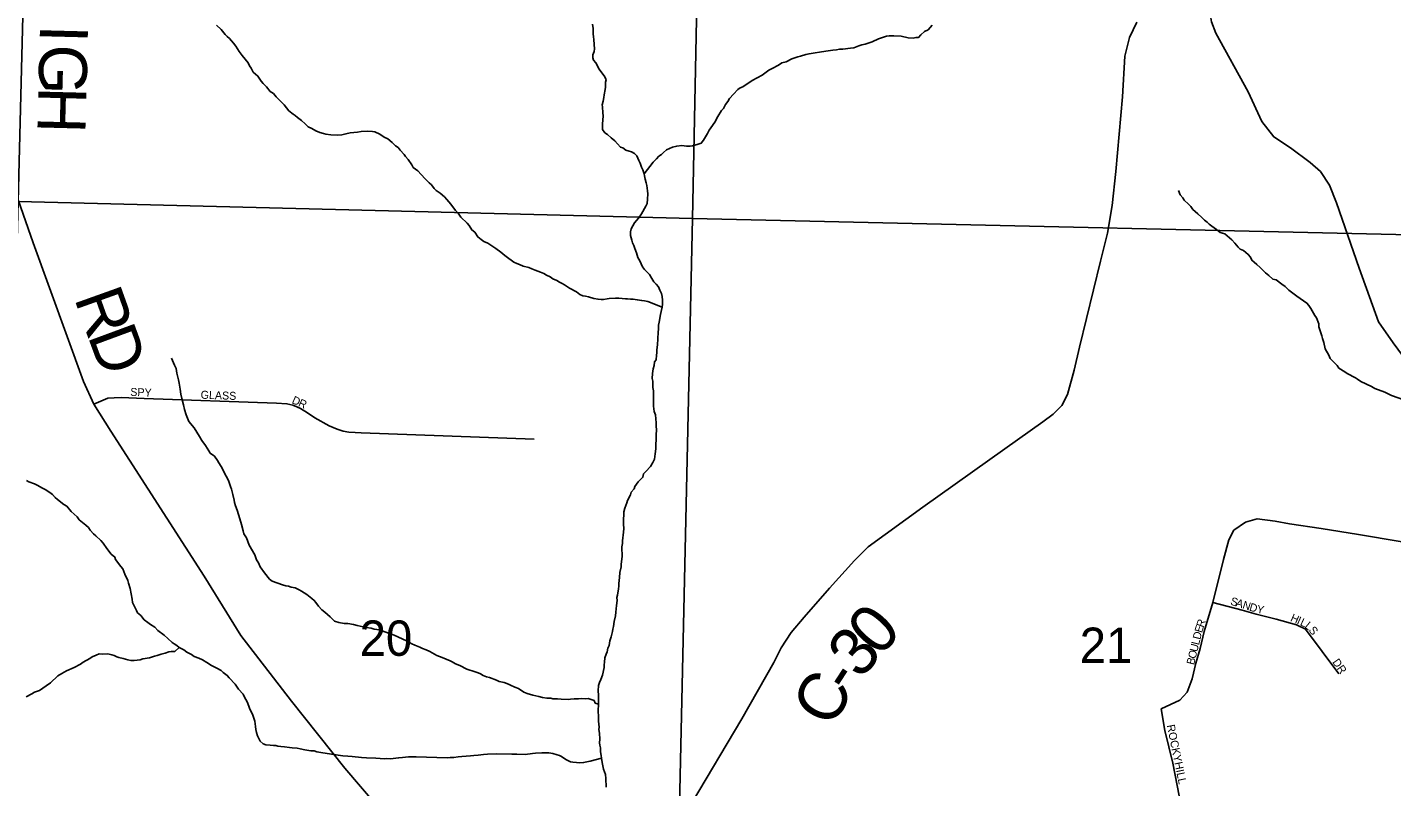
# Model space of a CAD drawing. Extents: x 1310247 to 1552180, y 377264 to 706493.
# Drawn here: x 1350859 to 1359384, y 494468 to 499210 of the extents above; entities that cross this region are included whole.
import ezdxf

# ---------------------------------------------------------------- set-up
doc = ezdxf.new("R2010")
doc.units = 0
for name, color, linetype in [('GM_X_County_Road', 7, 'Continuous'), ('GM_X_County_Road_Text', 7, 'Continuous'), ('GM_X_Minor_River', 7, 'Continuous'), ('GM_X_Section', 7, 'Continuous'), ('GM_X_Section_Text', 7, 'Continuous'), ('GM_X_Township_Road', 7, 'Continuous'), ('GM_X_Township_Subdivision', 7, 'Continuous'), ('GM_X_Township_Subdivision_Text', 7, 'Continuous')]:
    doc.layers.add(name, color=color, linetype=linetype)

msp = doc.modelspace()

# ---------------------------------------------------------------- linework, layer by layer
at = {"layer": 'GM_X_County_Road'}
for points in [[(1355008.6, 494362.8), (1355322.6, 494892.5), (1355524.3, 495242.8), (1355569.3, 495334.9), (1355631.2, 495431.7), (1355711.9, 495526.5), (1355871.2, 495706.7), (1356026.5, 495880.1), (1356112.5, 495965.5), (1356454.7, 496214.2), (1356966.3, 496577.3), (1357204.9, 496746), (1357268.8, 496794.4), (1357321.9, 496848.8), (1357357.6, 496916.1), (1357399.2, 497068), (1357432.8, 497213.2), (1357564.6, 497749.7), (1357609, 497923.8), (1357637.2, 498097.2), (1357659.4, 498309.7), (1357701.7, 498776.1), (1357717.2, 499030.3), (1357746.1, 499147.3), (1357791.1, 499242.8)], [(1350802.4, 498132.2), (1350895.4, 497865.2), (1351209.6, 496998.6), (1351275.3, 496855.9), (1351381.1, 496687), (1351963.3, 495782.3), (1352194, 495411.5), (1352510, 495001.3), (1352843.5, 494583.6), (1353148.9, 494225.5), (1353762.4, 493507.9), (1353878.9, 493359.2)]]:
    msp.add_lwpolyline(points, dxfattribs=at)
at = {"layer": 'GM_X_Minor_River'}
for points in [[(1352463.2, 498725.9), (1352449.6, 498740.3), (1352414.5, 498775.5), (1352397, 498796), (1352377.3, 498808.7), (1352354.1, 498837.5), (1352332.7, 498860.1), (1352321, 498874.5), (1352299.9, 498905.2), (1352270.5, 498930.2), (1352257.1, 498954.7), (1352247.5, 498969), (1352238, 498987.3), (1352201.3, 499034.5), (1352181.9, 499059.2), (1352160.8, 499091.9), (1352147.3, 499110.4), (1352122, 499139.2), (1352108.4, 499153.6), (1352094.7, 499166.1), (1352069.5, 499196.9), (1352040.2, 499223.9)], [(1354401, 499103.3), (1354397.9, 499133.5), (1354396.3, 499149.6), (1354394.9, 499169.6), (1354393.8, 499201.8), (1354390.6, 499230)], [(1354712.6, 498295.7), (1354768.9, 498368.2), (1354789.6, 498389.7), (1354804.1, 498405.3), (1354820.5, 498414.8), (1354832.9, 498428.5), (1354853.4, 498444), (1354890, 498460.9), (1354916.3, 498468.1), (1354948.5, 498471.2), (1354978.6, 498468.3), (1355000.6, 498467.6), (1355014.7, 498469.2), (1355051.2, 498480.2), (1355069.4, 498487.6), (1355084, 498505.2), (1355109.3, 498546.6), (1355120, 498568.4), (1355130.4, 498582.1), (1355155.5, 498617.4), (1355172.6, 498653), (1355195.8, 498690.4), (1355208.2, 498704.1), (1355221, 498727.8), (1355235.6, 498747.4), (1355246.1, 498765.1), (1355271, 498792.5), (1355298, 498821.8), (1355312.3, 498831.4), (1355328.6, 498838.9), (1355387.9, 498877.2), (1355451.1, 498911.5), (1355467.5, 498923), (1355492.1, 498942.3), (1355512.5, 498953.7), (1355553.3, 498974.6), (1355573.7, 498988), (1355600.1, 498995.2), (1355636.7, 499014.2), (1355673.2, 499025.1), (1355689.4, 499030.7), (1355723.8, 499039.7), (1355744, 499045.1), (1355768.2, 499048.4), (1355820.6, 499056.8), (1355863, 499063.6), (1355891.2, 499066.8), (1355915.3, 499070), (1355933.5, 499073.5), (1355953.5, 499072.9), (1356001.9, 499079.5), (1356022.1, 499082.9), (1356054.5, 499094), (1356072.8, 499101.4), (1356093, 499104.8), (1356137.5, 499119.6), (1356176.2, 499138.5), (1356202.5, 499145.7), (1356226.9, 499155), (1356243, 499156.5), (1356273.1, 499157.6), (1356319.2, 499154.2), (1356363.1, 499144.9), (1356393.1, 499142), (1356411.2, 499145.5), (1356427.3, 499147), (1356441.9, 499162.6), (1356464.6, 499184), (1356487, 499195.3), (1356511.8, 499222.7)], [(1354770.7, 496843.9), (1354771.9, 496888), (1354770.7, 496916.1), (1354771.5, 496940.1), (1354768, 496960.3), (1354767.2, 497000.5), (1354763.6, 497016.6), (1354764.6, 497048.7), (1354769.4, 497076.6), (1354776.1, 497098.5), (1354778.7, 497120.4), (1354787.1, 497134.2), (1354790, 497162.2), (1354792.4, 497178.2), (1354793, 497196.2), (1354795.9, 497228.2), (1354799, 497264.2), (1354800.2, 497306.3), (1354802.7, 497324.3), (1354803.5, 497350.3), (1354806, 497368.3), (1354815.4, 497416.2), (1354820, 497436.1), (1354824.8, 497462), (1354827.4, 497482), (1354828.1, 497506.1), (1354824.7, 497528.2), (1354821.3, 497548.4), (1354811.8, 497568.7), (1354802.4, 497589.1), (1354788.8, 497605.5), (1354773.2, 497620), (1354761.8, 497640.4), (1354746.5, 497667), (1354715.3, 497698), (1354703.7, 497714.4), (1354686.7, 497751), (1354673.3, 497773.4), (1354666.1, 497801.7), (1354654.8, 497828.1), (1354649.4, 497848.3), (1354639.8, 497864.7), (1354636.3, 497880.8), (1354627.1, 497909.2), (1354627.8, 497933.2), (1354632.3, 497951.1), (1354642.9, 497970.9), (1354653.5, 497988.6), (1354678.4, 498018), (1354697.3, 498045.5), (1354722.8, 498092.9), (1354731.3, 498110.6), (1354734.1, 498136.6), (1354735.1, 498170.7), (1354733.6, 498188.8), (1354730.6, 498223), (1354725, 498239.2), (1354719.7, 498261.4), (1354714.2, 498281.6), (1354712.6, 498295.7), (1354705.3, 498320), (1354695.7, 498336.3), (1354688.5, 498362.6), (1354678.9, 498379), (1354667.7, 498407.4), (1354652.1, 498421.9), (1354634.3, 498432.5), (1354618.4, 498436.9), (1354598.5, 498443.5), (1354578.9, 498458.2), (1354565, 498462.6), (1354545.5, 498483.2), (1354530, 498501.8), (1354506.4, 498520.5), (1354483, 498541.3), (1354467.2, 498551.8), (1354453.8, 498572.2), (1354452.2, 498586.3), (1354452.7, 498604.3), (1354456.2, 498656.4), (1354454.8, 498676.5), (1354451.8, 498712.7), (1354450.2, 498726.8), (1354456.9, 498748.6), (1354461.6, 498772.5), (1354464.1, 498788.5), (1354469.1, 498822.5), (1354471.5, 498836.4), (1354472.4, 498866.5), (1354474.8, 498882.5), (1354467.4, 498900.7), (1354457.7, 498915.1), (1354442.2, 498933.6), (1354432.6, 498947.9), (1354411.7, 498988.6), (1354396.1, 499005.1), (1354392.5, 499019.3), (1354393.1, 499037.3), (1354399.7, 499059.2), (1354402.2, 499075.2), (1354401, 499103.3)], [(1354824.8, 497462), (1354735.5, 497496.8), (1354715.6, 497501.4), (1354697.6, 497504), (1354669.6, 497508.8), (1354643.6, 497511.6), (1354627.6, 497512), (1354609.6, 497514.6), (1354595.5, 497515), (1354555.5, 497518.2), (1354533.4, 497518.9), (1354495.2, 497516), (1354481.1, 497514.4), (1354458.9, 497511.1), (1354444.9, 497509.5), (1354424.9, 497512.1), (1354398.9, 497516.9), (1354365, 497525.9), (1354347.1, 497530.5), (1354329.1, 497533), (1354311.3, 497541.6), (1354289.7, 497558.2), (1354246.2, 497581.6), (1354214.7, 497602.6), (1354200.9, 497611), (1354185.1, 497619.5), (1354167.3, 497628.1), (1354143.5, 497638.8), (1354125.8, 497651.4), (1354102.1, 497662.1), (1354086.3, 497672.6), (1354064.5, 497681.3), (1354032.8, 497694.3), (1354010.9, 497701), (1353993.1, 497709.5), (1353957.2, 497718.6), (1353933.4, 497729.3), (1353917.6, 497735.8), (1353899.7, 497742.4), (1353882, 497754.9), (1353868.3, 497765.4), (1353842.7, 497784.2), (1353817.2, 497805), (1353785.8, 497828), (1353768.1, 497840.6), (1353736.6, 497861.6), (1353710.8, 497872.4), (1353695.1, 497884.9), (1353673.5, 497901.6), (1353654.3, 497930.2), (1353636.7, 497944.8), (1353619.4, 497973.4), (1353607.8, 497987.8), (1353566.7, 498025.1), (1353551.4, 498049.6), (1353533.8, 498066.2), (1353504.9, 498105.2), (1353479.6, 498134), (1353466, 498150.4), (1353438.7, 498175.3), (1353413, 498190.1), (1353401.4, 498204.5), (1353384, 498227.1), (1353370.3, 498239.5), (1353343, 498266.4), (1353298.2, 498313.9), (1353270.7, 498334.8), (1353261.1, 498351.1), (1353238, 498383.9), (1353222.5, 498402.4), (1353212.9, 498416.7), (1353189.6, 498443.5), (1353176, 498460), (1353160.3, 498470.4), (1353138.8, 498491.1), (1353111.4, 498514), (1353087.6, 498524.8), (1353062, 498543.6), (1353030.3, 498556.5), (1353016.3, 498559), (1352984.3, 498561.9), (1352944.1, 498559.1), (1352921.9, 498555.8), (1352875.6, 498551.1), (1352849.3, 498543.9), (1352823.1, 498538.7), (1352798.9, 498537.4), (1352754.8, 498538.7), (1352724.9, 498543.6), (1352708.9, 498546.1), (1352687, 498552.8), (1352661.2, 498563.5), (1352637.6, 498578.3), (1352613.8, 498589), (1352594.3, 498607.7), (1352572.8, 498628.4), (1352547.2, 498647.2), (1352533.5, 498659.6), (1352519.7, 498668), (1352492.2, 498688.9), (1352463.2, 498725.9)], [(1358951.5, 497266.4), (1358947.9, 497282.5), (1358929.5, 497339.2), (1358928.1, 497359.3), (1358913.1, 497395.9), (1358903.5, 497410.2), (1358878.6, 497453.1), (1358865.2, 497473.5), (1358853.6, 497487.9), (1358790.6, 497531.9), (1358741.5, 497569.5), (1358718.1, 497592.3), (1358696.4, 497605), (1358661.1, 497634.1), (1358641.1, 497636.7), (1358615.7, 497659.5), (1358596.1, 497676.1), (1358582.4, 497688.6), (1358561, 497709.3), (1358541.4, 497727.9), (1358523.8, 497742.5), (1358510.1, 497754.9), (1358500.7, 497775.3), (1358487.1, 497791.7), (1358457.7, 497816.7), (1358437.9, 497825.3), (1358424.2, 497837.7), (1358402.9, 497862.4), (1358385.4, 497883), (1358340.3, 497920.5), (1358312.5, 497929.3), (1358289, 497948.1), (1358259.5, 497969), (1358243.8, 497981.5), (1358230.1, 497994), (1358214.4, 498006.5), (1358196.8, 498023), (1358173.4, 498045.8), (1358155.8, 498060.4), (1358142.1, 498072.8), (1358128.6, 498091.3), (1358114.9, 498105.7), (1358087.6, 498130.6), (1358078, 498144.9), (1358062.4, 498163.4), (1358051.2, 498191.8)], [(1359460.1, 496884.1), (1359382.6, 496910.5), (1359356.9, 496923.3), (1359341.1, 496931.8), (1359277.5, 496953.8), (1359257.8, 496966.4), (1359190.5, 496998.5), (1359170.9, 497013.1), (1359157.1, 497021.6), (1359105.6, 497047.2), (1359091.9, 497057.6), (1359054.4, 497080.8), (1359042.8, 497097.2), (1359000, 497142.6), (1358990.6, 497162.9), (1358967.6, 497201.7), (1358958.8, 497242.1), (1358951.5, 497266.4)], [(1352100.6, 496406.1), (1352091.1, 496426.5), (1352085.5, 496440.7), (1352070.2, 496467.2), (1352054.8, 496489.7), (1352047.2, 496504), (1352028, 496532.6), (1352002.4, 496551.5), (1351992.8, 496565.8), (1351971.7, 496598.5), (1351948.5, 496629.3), (1351935.2, 496653.8), (1351900.6, 496708.9), (1351867.7, 496748), (1351850.9, 496790.6), (1351841.8, 496823), (1351834.6, 496853.3), (1351823.7, 496891.7), (1351818.5, 496920), (1351813.3, 496950.2), (1351808.4, 496988.5), (1351803, 497008.7), (1351794.2, 497051.1), (1351789, 497079.3), (1351779.6, 497099.6), (1351760.8, 497144.3)], [(1354476.5, 494463.9), (1354474.1, 494518.1), (1354470.8, 494544.3), (1354459.7, 494576.7), (1354450.9, 494619.1), (1354445.7, 494645.3), (1354444.2, 494663.5), (1354440.8, 494685.6), (1354439.5, 494709.7), (1354436.1, 494727.9), (1354434.5, 494742), (1354435.1, 494764), (1354434.2, 494802.1), (1354430.8, 494824.3), (1354431.3, 494840.3), (1354428.3, 494876.5), (1354427.1, 494904.6), (1354426.2, 494940.8), (1354427.4, 494982.8), (1354428.6, 495024.9), (1354427, 495039), (1354425.9, 495067.1), (1354426.8, 495099.2), (1354433.4, 495119.1), (1354441.9, 495136.9), (1354452.8, 495164.6), (1354462.2, 495212.5), (1354462.7, 495228.5), (1354465.1, 495244.5), (1354468, 495272.5), (1354474.7, 495296.3), (1354481.1, 495310.2), (1354485.8, 495332.1), (1354494.3, 495349.9), (1354499.1, 495377.8), (1354507.9, 495403.6), (1354514.9, 495437.5), (1354517.3, 495451.5), (1354521.8, 495467.4), (1354524.8, 495499.4), (1354533.8, 495535.2), (1354536.5, 495557.2), (1354539.7, 495599.3), (1354544.6, 495631.2), (1354543.2, 495649.3), (1354545.6, 495663.3), (1354548.1, 495679.2), (1354552.7, 495701.2), (1354555.3, 495721.1), (1354555.8, 495737.2), (1354558.9, 495775.2), (1354561.8, 495805.2), (1354568.8, 495841.1), (1354569.3, 495857.1), (1354574.7, 495905.1), (1354575.1, 495919.1), (1354574, 495949.2), (1354574.5, 495965.3), (1354577.1, 495987.2), (1354577.5, 496001.3), (1354580.2, 496023.2), (1354582.6, 496037.2), (1354585.9, 496081.2), (1354584.6, 496107.4), (1354583.4, 496135.5), (1354586.4, 496167.5), (1354586.8, 496183.5), (1354591.5, 496207.4), (1354604.6, 496241.1), (1354609, 496255.1), (1354628.1, 496290.6), (1354632.6, 496306.5), (1354651.3, 496328), (1354655.7, 496341.9), (1354676.6, 496371.4), (1354705.5, 496400.6), (1354708.1, 496420.6), (1354722.6, 496436.2), (1354751.7, 496467.4), (1354766.4, 496493), (1354777.1, 496512.8), (1354779.5, 496528.8), (1354782.1, 496546.7), (1354785, 496578.7), (1354787.5, 496662.9), (1354790.5, 496698.9), (1354789, 496717), (1354787.7, 496741.1), (1354783.1, 496789.4), (1354775.7, 496811.7), (1354774.2, 496827.8), (1354770.7, 496843.9)], [(1351588.7, 495508.8), (1351567.5, 495537.5), (1351547.9, 495554.1), (1351540.3, 495568.4), (1351515.6, 495617.3), (1351514.2, 495639.4), (1351502.1, 495705.9), (1351491, 495738.3), (1351487.5, 495754.5), (1351468.6, 495795.2), (1351455.5, 495827.7), (1351443.9, 495842.1), (1351409.1, 495887.2), (1351405.5, 495901.4), (1351383.9, 495920.1), (1351354.8, 495955), (1351333.7, 495987.7), (1351318.1, 496004.2), (1351286.9, 496035.3), (1351273.2, 496047.7), (1351251.8, 496070.4), (1351240.3, 496086.8), (1351224.6, 496101.3), (1351183.4, 496134.6), (1351169.9, 496153.1), (1351132.8, 496186.3), (1351105.6, 496219.2), (1351087.9, 496229.7), (1351046.6, 496261), (1351032.9, 496273.5), (1351015.4, 496292.1), (1350999.7, 496304.5), (1350970.2, 496323.5), (1350954.4, 496332), (1350920.8, 496351), (1350903, 496359.6), (1350869.2, 496370.6), (1350853.4, 496379.1)], [(1354427.4, 494982.8), (1354407.5, 494989.5), (1354400, 495005.7), (1354362.2, 495018.9), (1354346.1, 495017.4), (1354320.1, 495018.1), (1354302, 495016.7), (1354275.8, 495015.5), (1354253.7, 495014.1), (1354239.6, 495012.5), (1354195.5, 495013.8), (1354171.5, 495016.6), (1354143.4, 495017.4), (1354129.5, 495019.8), (1354105.4, 495020.5), (1354077.4, 495025.4), (1354055.5, 495030.1), (1354017.6, 495039.2), (1353981.8, 495050.3), (1353962, 495058.9), (1353928.5, 495080), (1353904.7, 495088.7), (1353878.9, 495101.5), (1353865.1, 495108), (1353839.3, 495118.8), (1353807.4, 495125.7), (1353791.5, 495132.2), (1353745.9, 495149.6), (1353727.9, 495154.2), (1353708.1, 495162.8), (1353690.4, 495173.3), (1353676.5, 495179.8), (1353656.6, 495184.4), (1353604.9, 495202), (1353561.4, 495225.3), (1353533.6, 495234.2), (1353513.9, 495246.8), (1353500, 495253.2), (1353476.3, 495264), (1353450.5, 495274.8), (1353416.7, 495287.8), (1353373.3, 495311.2), (1353351.5, 495321.8), (1353327.7, 495330.6), (1353311.9, 495339.1), (1353280.1, 495352), (1353262.3, 495360.6), (1353232.7, 495377.5), (1353173.2, 495403.4), (1353151.5, 495414.1), (1353115.7, 495427.2), (1353076, 495440.4), (1353062.1, 495446.8), (1353042.1, 495449.4), (1353026.1, 495451.9), (1353008.3, 495458.5), (1352976.2, 495461.4), (1352958.3, 495466), (1352920.4, 495475.1), (1352896.5, 495479.8), (1352862.6, 495486.9), (1352838.5, 495487.6), (1352804.5, 495492.6), (1352778.7, 495501.4), (1352751.4, 495528.3), (1352718.1, 495557.4), (1352698.5, 495572), (1352679.1, 495594.6), (1352661.6, 495617.2), (1352652, 495631.5), (1352636.3, 495642), (1352605, 495669), (1352571.4, 495688.1), (1352557.6, 495696.5), (1352531.9, 495709.3), (1352507.9, 495714.1), (1352490, 495720.6), (1352474.1, 495723.1), (1352454.1, 495727.7), (1352388.6, 495751.7), (1352372.9, 495764.2), (1352341.9, 495803.2), (1352314.9, 495840.2), (1352303.6, 495866.6), (1352290.1, 495885), (1352281, 495915.4), (1352244.6, 495976.6), (1352227.8, 496021.3), (1352212.6, 496047.8), (1352207.1, 496066), (1352196.2, 496104.4), (1352187.2, 496140.8), (1352170.7, 496195.4), (1352159.4, 496221.8), (1352154, 496242.1), (1352152.4, 496256.2), (1352143.4, 496292.5), (1352134.3, 496324.9), (1352128.8, 496343.1), (1352115.9, 496379.6), (1352100.6, 496406.1)], [(1354445.7, 494645.3), (1354374.9, 494627.4), (1354354.7, 494622), (1354334.5, 494618.6), (1354310.4, 494617.3), (1354290.3, 494617.9), (1354268.3, 494620.6), (1354252.4, 494623), (1354224.7, 494637.9), (1354197.2, 494656.8), (1354183.3, 494663.2), (1354169.4, 494667.6), (1354141.5, 494674.5), (1354117.5, 494679.2), (1354073.4, 494678.5), (1354035.2, 494677.7), (1354015, 494674.2), (1353968.7, 494669.6), (1353916.6, 494671.2), (1353886.5, 494670.1), (1353790.2, 494672.9), (1353733.9, 494670.6), (1353709.8, 494669.3), (1353675.6, 494664.3), (1353649.4, 494663.1), (1353627.3, 494659.8), (1353572.9, 494655.4), (1353550.8, 494654), (1353524.6, 494650.8), (1353500.5, 494649.5), (1353482.4, 494648), (1353287.9, 494653.8), (1353241.7, 494653.2), (1353203.5, 494650.3), (1353179.4, 494649), (1353161.2, 494645.6), (1353129, 494642.5), (1353104.9, 494643.2), (1353090.8, 494641.7), (1353036.8, 494645.3), (1352978.7, 494649), (1352946.6, 494650), (1352888.5, 494655.7), (1352862.5, 494658.5), (1352830.5, 494661.5), (1352758.6, 494671.6), (1352692.6, 494681.6), (1352668.7, 494686.3), (1352650.7, 494690.9), (1352630.7, 494691.5), (1352592.8, 494698.6), (1352564.8, 494703.5), (1352544.9, 494708.1), (1352512.8, 494711.1), (1352496.8, 494713.5), (1352466.8, 494716.5), (1352442.8, 494719.2), (1352424.8, 494721.7), (1352410.9, 494724.1), (1352396.8, 494724.5), (1352376.8, 494727.1), (1352348.8, 494730), (1352332.9, 494734.5), (1352313.3, 494751.1), (1352296.2, 494785.7), (1352290.8, 494805.9), (1352287.3, 494824.1), (1352283.9, 494844.2), (1352280.8, 494876.4), (1352273.4, 494896.7), (1352267.9, 494914.9), (1352247, 494957.7), (1352234.1, 494994.2), (1352213.1, 495030.9), (1352207.5, 495045.1), (1352178.2, 495076), (1352157.1, 495108.8), (1352120.1, 495148), (1352108.5, 495162.4), (1352083, 495181.2), (1352069.3, 495193.6), (1352043.6, 495208.4), (1352010, 495225.5), (1351980.4, 495242.4), (1351952.8, 495259.3), (1351931, 495270), (1351901.2, 495280.9), (1351885.5, 495293.4), (1351855.8, 495308.3), (1351836.2, 495322.9), (1351808.5, 495337.8), (1351792.8, 495350.3), (1351777.1, 495360.8), (1351763.3, 495369.2), (1351737.9, 495394), (1351714.4, 495414.8), (1351675.1, 495444), (1351655.7, 495464.7), (1351628.1, 495481.5), (1351612.4, 495494.1), (1351588.7, 495508.8)], [(1351808.5, 495337.8), (1351781.7, 495312.5), (1351757.6, 495311.2), (1351743.5, 495309.6), (1351721.2, 495302.3), (1351694.9, 495295), (1351670.6, 495287.7), (1351654.4, 495282.2), (1351622, 495273.1), (1351581.7, 495266.3), (1351563.4, 495260.9), (1351527.2, 495255.9), (1351505.1, 495256.6), (1351487.1, 495259.1), (1351457.3, 495268), (1351431.4, 495274.8), (1351417.5, 495279.2), (1351401.6, 495287.7), (1351387.7, 495292.2), (1351361.8, 495297), (1351331.6, 495295.8), (1351307.6, 495296.6), (1351289.3, 495289.1), (1351264.9, 495277.8), (1351250.5, 495268.2), (1351207.7, 495245.4), (1351191.3, 495233.8), (1351152.6, 495212.9), (1351103.8, 495190.3), (1351075.2, 495175.1), (1351048.7, 495159.9), (1351003.3, 495117.1), (1350976.6, 495097.8), (1350935.7, 495069), (1350903.2, 495057.9), (1350886.9, 495048.4), (1350852.2, 495029.3)]]:
    msp.add_lwpolyline(points, dxfattribs=at)
at = {"layer": 'GM_X_Section'}
for points in [[(1355120.9, 503300.4), (1355014.7, 498016.2), (1350802.7, 498122.5), (1350935.3, 503418)], [(1360428.2, 503161.6), (1360324.4, 497895.4), (1355014.7, 498016.2), (1355120.9, 503300.4)], [(1355014.7, 498016.2), (1354901.1, 492842.3), (1350661.9, 492897.1), (1350802.7, 498122.5)], [(1360324.4, 497895.4), (1360178, 492768.2), (1354901.1, 492842.3), (1355014.7, 498016.2)]]:
    msp.add_lwpolyline(points, close=True, dxfattribs=at)
at = {"layer": 'GM_X_Township_Road'}
msp.add_lwpolyline([(1360116.8, 496258.7), (1359852.5, 496580), (1359649.9, 496891.8), (1359392.2, 497239.3), (1359301.7, 497370.4), (1359263.6, 497475.1), (1359179.7, 497705.2), (1359038.5, 498114.9), (1358995, 498224.8), (1358938.3, 498308.7), (1358875.3, 498366.7), (1358751.5, 498456.6), (1358647.2, 498525.8), (1358571.8, 498622.4), (1358485.9, 498807.3), (1358284.9, 499172.9), (1358257.1, 499245), (1358244.3, 499331.2), (1358234, 499453.8), (1358214.1, 499535.7), (1358181.5, 499638.6)], dxfattribs=at)
at = {"layer": 'GM_X_Township_Subdivision'}
for points in [[(1351275.3, 496855.9), (1351361.5, 496893.8), (1351402, 496895.7), (1351445.1, 496898.4), (1351493.5, 496895.7), (1351589.1, 496891.1), (1352416.4, 496863.9), (1352480.7, 496859.2), (1352518.6, 496850.6), (1352543.8, 496840), (1352566.8, 496829.2), (1352608.8, 496801.5), (1352654.5, 496771.7), (1352744.8, 496720.6), (1352795.2, 496700.7), (1352832.4, 496688.7), (1352868.8, 496680.8), (1352907.2, 496679.5), (1352944.5, 496678.3), (1354025.9, 496639)], [(1360116.8, 496258.7), (1360035.4, 496151.1), (1359950.7, 496043.2), (1359888.3, 495984.5), (1359832.5, 495952.9), (1359775.7, 495945.4), (1359685.4, 495957.5), (1359176.3, 496043.2), (1358943.5, 496080.4), (1358745.3, 496109.2), (1358655.9, 496125.1), (1358542.4, 496140), (1358470.7, 496120.4), (1358398.1, 496069.2), (1358365.5, 496008.7), (1358332.9, 495886.8), (1358266.8, 495617.8), (1358212.9, 495437.2), (1358187.7, 495331.1), (1358160.5, 495238.6), (1358137.4, 495142.1), (1358105.9, 495058.1), (1358060.8, 495007.7), (1357944.3, 494954.2)], [(1358266.8, 495617.8), (1358449.3, 495569.4), (1358536.8, 495546.1), (1358662.4, 495513.5), (1358789, 495479.1), (1358845.8, 495451.2), (1359052.4, 495171.9)], [(1357944.3, 494954.2), (1357966.8, 494819.2), (1358016.7, 494615.2), (1358070.3, 494334.9), (1358086, 494003.2), (1358100.7, 493642.2), (1358112.2, 493304.2), (1358131.1, 492868.6), (1358154.2, 492550.6), (1358249.7, 492341.7)]]:
    msp.add_lwpolyline(points, dxfattribs=at)

# ---------------------------------------------------------------- texts
at = {"layer": 'GM_X_County_Road_Text'}
for s, rotation, p in [('I', 268.53815, (1350938.8, 499229)), ('G', 268.53947, (1350935.7, 499105.8)), ('H', 268.53817, (1350928.9, 498841.9)), ('R', 289.69151, (1351149.9, 497519.8)), ('D', 290.27321, (1351234.1, 497284.8)), ('0', 48.25009, (1356182.5, 495271)), ('3', 49.59541, (1356063.9, 495131.7)), ('C', 61.00718, (1355886.4, 494825.8)), ('-', 57.00869, (1356003, 495036.6))]:
    msp.add_text(s, height=300, rotation=rotation, dxfattribs=at).set_placement(p)
at = {"layer": 'GM_X_Section_Text'}
for s, p in [('20', (1352935.3, 495284.8)), ('21', (1357434.3, 495240.3))]:
    msp.add_text(s, height=221, rotation=0.00001, dxfattribs=at).set_placement(p)
at = {"layer": 'GM_X_Township_Subdivision_Text'}
for s, rotation, p in [('SPY', 357.70625, (1351501.3, 496908.7)), ('GLASS', 357.87804, (1351941.2, 496891.1)), ('D', 336.61559, (1352507.7, 496864)), ('R', 335.53695, (1352547.9, 496846.6)), ('S', 342.53271, (1358372.1, 495605.9)), ('A', 342.52928, (1358405.7, 495595.3)), ('N', 342.53337, (1358447.7, 495582.1)), ('D', 343.18204, (1358490.2, 495568.7)), ('Y', 348.17636, (1358537, 495554.8)), ('E', 73.27589, (1358198.1, 495425.3)), ('R', 70.72599, (1358208, 495458.5)), ('H', 336.15069, (1358746.9, 495504.4)), ('I', 336.17049, (1358787.2, 495486.6)), ('L', 335.34125, (1358807.2, 495477.8)), ('L', 320.56786, (1358836.3, 495464.9)), ('D', 76.144, (1358187.7, 495383.2)), ('S', 309.11639, (1358861.6, 495444.4)), ('O', 76.20228, (1358158.3, 495263.6)), ('U', 76.20021, (1358168.8, 495306.3)), ('L', 76.20972, (1358179.3, 495349.1)), ('B', 76.20527, (1358148.9, 495225.1)), ('DR', 304.50969, (1359010.6, 495245.8)), ('ROCKYHILL', 281.59203, (1357978.1, 494850.9))]:
    msp.add_text(s, height=50, rotation=rotation, dxfattribs=at).set_placement(p)

doc.saveas('drawing.dxf')
